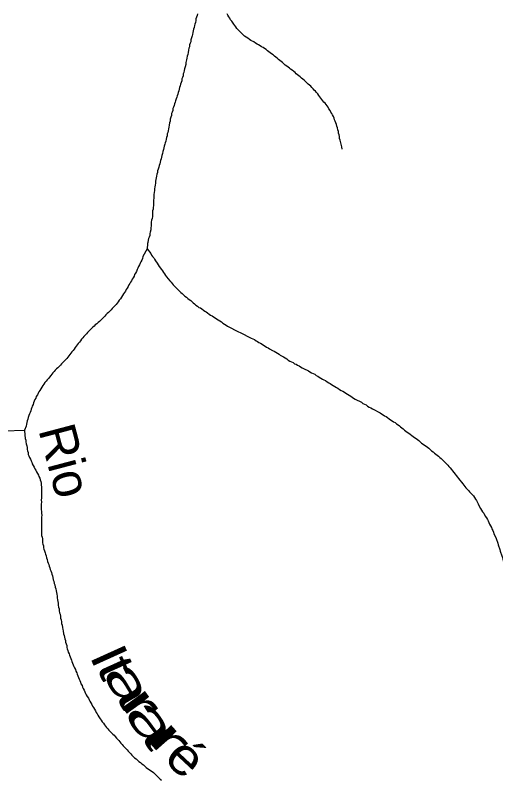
# Model space of a CAD drawing. Extents: x 652.3 to 678, y 7316.9 to 7344.9.
# Drawn here: x 667.998 to 669.444, y 7322.528 to 7324.829 of the extents above; entities that cross this region are included whole.
import ezdxf
from ezdxf.enums import TextEntityAlignment as Align

# ---------------------------------------------------------------- set-up
doc = ezdxf.new("R2010")
doc.units = 0
doc.header["$LTSCALE"] = 0.032
doc.layers.add('61', color=7, linetype='Continuous')
doc.layers.add('7', color=7, linetype='Continuous', lineweight=25)

msp = doc.modelspace()

# ---------------------------------------------------------------- linework, layer by layer
at = {"layer": '7'}
for points in [[(668.5465, 7324.8333), (668.5449, 7324.8285), (668.5433, 7324.8238), (668.5417, 7324.819), (668.5409, 7324.8134), (668.5401, 7324.8078), (668.5385, 7324.8031), (668.5369, 7324.7983), (668.5361, 7324.7927), (668.5345, 7324.788), (668.5337, 7324.7824), (668.5322, 7324.7776), (668.5314, 7324.772), (668.5298, 7324.7673), (668.5282, 7324.7617), (668.5266, 7324.7553), (668.5258, 7324.7498), (668.5242, 7324.745), (668.5226, 7324.7402), (668.5218, 7324.7346), (668.5202, 7324.7299), (668.5194, 7324.7243), (668.5178, 7324.7171), (668.517, 7324.7116), (668.5154, 7324.706), (668.5139, 7324.7004), (668.5131, 7324.6949), (668.5115, 7324.6869), (668.5107, 7324.6813), (668.5091, 7324.6742), (668.5075, 7324.6686), (668.5059, 7324.663), (668.5051, 7324.6575), (668.5035, 7324.6527), (668.5027, 7324.6471), (668.5011, 7324.6423), (668.4995, 7324.6376), (668.4987, 7324.632), (668.4971, 7324.6272), (668.4955, 7324.6224), (668.494, 7324.6169), (668.4924, 7324.6121), (668.4908, 7324.6073), (668.49, 7324.6018), (668.4884, 7324.597), (668.4868, 7324.5922), (668.4852, 7324.5874), (668.4836, 7324.5827), (668.482, 7324.5779), (668.4804, 7324.5723), (668.4788, 7324.5675), (668.4772, 7324.5628), (668.4757, 7324.558), (668.4741, 7324.5532), (668.4725, 7324.5484), (668.4717, 7324.5429), (668.4701, 7324.5381), (668.4685, 7324.5333), (668.4677, 7324.5278), (668.4661, 7324.5222), (668.4645, 7324.5166), (668.4637, 7324.5111), (668.4621, 7324.5055), (668.4613, 7324.4991), (668.4597, 7324.4927), (668.4589, 7324.4872), (668.4582, 7324.4816), (668.4566, 7324.4768)], [(668.9815, 7324.4261), (668.9814, 7324.4268), (668.9801, 7324.4331), (668.9769, 7324.449), (668.9753, 7324.4538), (668.9738, 7324.4585), (668.9738, 7324.4641), (668.9722, 7324.4697), (668.9706, 7324.4744), (668.9706, 7324.48), (668.969, 7324.4848), (668.9674, 7324.4904), (668.9658, 7324.4959), (668.9642, 7324.5007), (668.961, 7324.5103), (668.9586, 7324.515), (668.957, 7324.5198), (668.9555, 7324.5246), (668.9523, 7324.5294), (668.9507, 7324.5341), (668.9475, 7324.5381), (668.9451, 7324.5429), (668.9419, 7324.5477), (668.9395, 7324.5524), (668.93, 7324.5644), (668.9268, 7324.5683), (668.9109, 7324.5882), (668.9085, 7324.593), (668.9045, 7324.597), (668.9014, 7324.601), (668.8974, 7324.6041), (668.8942, 7324.6081), (668.8902, 7324.6121), (668.887, 7324.6161), (668.883, 7324.6193), (668.8791, 7324.6224), (668.8751, 7324.6264), (668.8711, 7324.6296), (668.8671, 7324.6336), (668.8632, 7324.6368), (668.8592, 7324.64), (668.8552, 7324.6439), (668.8512, 7324.6471), (668.8472, 7324.6503), (668.8433, 7324.6535), (668.8401, 7324.6575), (668.8361, 7324.6606), (668.8313, 7324.6638), (668.8266, 7324.667), (668.8226, 7324.6702), (668.8186, 7324.6734), (668.8146, 7324.6766), (668.8098, 7324.6797), (668.8059, 7324.6829), (668.8019, 7324.6869), (668.7979, 7324.6901), (668.7939, 7324.6933), (668.79, 7324.6964), (668.786, 7324.7004), (668.782, 7324.7036), (668.778, 7324.7068), (668.774, 7324.71), (668.7693, 7324.7132), (668.7653, 7324.7163), (668.7613, 7324.7195), (668.7565, 7324.7227), (668.7526, 7324.7259), (668.7478, 7324.7291), (668.7438, 7324.7323), (668.739, 7324.7346), (668.7351, 7324.7378), (668.7303, 7324.7402), (668.7255, 7324.7426), (668.7207, 7324.7458), (668.716, 7324.749), (668.7064, 7324.7537), (668.7024, 7324.7569), (668.6977, 7324.7601), (668.6929, 7324.7633), (668.6881, 7324.7665), (668.6801, 7324.7744), (668.6762, 7324.7776), (668.6722, 7324.7816), (668.669, 7324.7856), (668.665, 7324.7895), (668.6618, 7324.7943), (668.6555, 7324.8023), (668.6491, 7324.8118), (668.6459, 7324.8158), (668.6435, 7324.8206), (668.6404, 7324.8246), (668.638, 7324.8293), (668.6356, 7324.8341)], [(668.4566, 7324.4768), (668.455, 7324.4721), (668.455, 7324.4665), (668.4534, 7324.4617), (668.4518, 7324.4561), (668.451, 7324.4506), (668.4494, 7324.4458), (668.4478, 7324.441), (668.4462, 7324.4355), (668.4454, 7324.4299), (668.4438, 7324.4251), (668.4422, 7324.4195), (668.4406, 7324.4132), (668.4391, 7324.4076), (668.4383, 7324.402), (668.4367, 7324.3973), (668.4351, 7324.3925), (668.4343, 7324.3869), (668.4327, 7324.3821), (668.4311, 7324.3774), (668.4295, 7324.3718), (668.4279, 7324.3662), (668.4263, 7324.3615), (668.4255, 7324.3559), (668.4239, 7324.3511), (668.4231, 7324.3455), (668.4223, 7324.34), (668.4208, 7324.3352), (668.42, 7324.3296), (668.42, 7324.3241), (668.4184, 7324.3185), (668.4176, 7324.3129), (668.4168, 7324.3074), (668.4168, 7324.3018), (668.416, 7324.2962), (668.4152, 7324.2898), (668.4144, 7324.2843), (668.4144, 7324.2787), (668.4136, 7324.2731), (668.4136, 7324.2676), (668.4136, 7324.262), (668.4136, 7324.2564), (668.4128, 7324.2509), (668.4128, 7324.2453), (668.4112, 7324.2405), (668.4112, 7324.2349), (668.4104, 7324.2294), (668.4104, 7324.2238), (668.4096, 7324.2174), (668.408, 7324.2127), (668.4072, 7324.2063), (668.4072, 7324.2007), (668.4072, 7324.1952), (668.4056, 7324.1896), (668.4056, 7324.184), (668.404, 7324.1769), (668.4025, 7324.1721), (668.4025, 7324.1665), (668.4009, 7324.1617), (668.3993, 7324.157), (668.3977, 7324.1522), (668.3969, 7324.1458), (668.3957, 7324.1422)], [(668.3943, 7324.1264), (668.3818, 7324.1029), (668.381, 7324.0973), (668.3786, 7324.0925), (668.3762, 7324.0877), (668.3738, 7324.083), (668.3714, 7324.0782), (668.369, 7324.0734), (668.3666, 7324.0686), (668.3643, 7324.0639), (668.3627, 7324.0583), (668.3595, 7324.0535), (668.3571, 7324.0488), (668.3555, 7324.044), (668.3531, 7324.0392), (668.3499, 7324.0352), (668.3476, 7324.0305), (668.3444, 7324.0265), (668.3428, 7324.0217), (668.3396, 7324.0177), (668.3372, 7324.0129), (668.3348, 7324.0082), (668.3316, 7324.0042), (668.33, 7323.9994), (668.3269, 7323.9954), (668.3237, 7323.9907), (668.3205, 7323.9859), (668.3173, 7323.9811), (668.3141, 7323.9763), (668.3109, 7323.9716), (668.3078, 7323.9668), (668.3046, 7323.9628), (668.3014, 7323.9588), (668.2974, 7323.9549), (668.2934, 7323.9509), (668.2895, 7323.9469), (668.2863, 7323.9429), (668.2823, 7323.939)], [(668.3957, 7324.1422), (668.3953, 7324.1411), (668.3943, 7324.1264)], [(668.3943, 7324.1264), (668.4056, 7324.1124), (668.408, 7324.1076), (668.4112, 7324.1037), (668.4144, 7324.0997), (668.4168, 7324.0949), (668.42, 7324.0901), (668.4247, 7324.083), (668.4311, 7324.0734), (668.4375, 7324.0639), (668.4406, 7324.0599), (668.4438, 7324.0551), (668.447, 7324.0511), (668.4502, 7324.0464), (668.4534, 7324.0424), (668.4629, 7324.0305), (668.4669, 7324.0265), (668.4733, 7324.0185), (668.4772, 7324.0145), (668.4804, 7324.0106), (668.4844, 7324.0066), (668.4884, 7324.0026), (668.4924, 7323.9986), (668.4963, 7323.9946), (668.5003, 7323.9915), (668.5043, 7323.9883), (668.5083, 7323.9843), (668.5131, 7323.9811), (668.517, 7323.9771), (668.521, 7323.974), (668.5258, 7323.9708), (668.5298, 7323.9668), (668.5337, 7323.9636), (668.5377, 7323.9604), (668.5417, 7323.9573), (668.5465, 7323.9541), (668.5505, 7323.9501), (668.5552, 7323.9485), (668.5592, 7323.9453), (668.564, 7323.9421), (668.568, 7323.939), (668.5727, 7323.9366), (668.5767, 7323.9334), (668.5815, 7323.9302), (668.5855, 7323.927), (668.5902, 7323.9246), (668.5942, 7323.9214), (668.599, 7323.9191), (668.6038, 7323.9159), (668.6085, 7323.9127), (668.6133, 7323.9095), (668.6181, 7323.9063), (668.6229, 7323.9031), (668.6276, 7323.9), (668.6324, 7323.8968), (668.6364, 7323.8936), (668.6698, 7323.8769), (668.6746, 7323.8745), (668.708, 7323.8578), (668.7128, 7323.8554), (668.7175, 7323.853), (668.7223, 7323.8498), (668.7271, 7323.8474), (668.7311, 7323.8443), (668.7358, 7323.8427), (668.7406, 7323.8395), (668.7446, 7323.8363), (668.7494, 7323.8339), (668.7541, 7323.8307), (668.7589, 7323.8284), (668.7629, 7323.8252), (668.7724, 7323.8204), (668.7772, 7323.8188), (668.782, 7323.8156), (668.7868, 7323.8124), (668.7915, 7323.8093), (668.7955, 7323.8061), (668.8051, 7323.8013), (668.8098, 7323.7981), (668.8146, 7323.7949), (668.8194, 7323.7917), (668.8242, 7323.7886), (668.8337, 7323.7838), (668.8385, 7323.7806), (668.8433, 7323.779), (668.8472, 7323.7758), (668.852, 7323.7742), (668.856, 7323.7711), (668.8608, 7323.7687), (668.8655, 7323.7663), (668.8799, 7323.7591), (668.8846, 7323.7559), (668.8894, 7323.7536), (668.8942, 7323.7512), (668.899, 7323.7488), (668.9037, 7323.7456), (668.9085, 7323.7432), (668.9125, 7323.74), (668.9173, 7323.7376), (668.922, 7323.7345), (668.9268, 7323.7321)], [(668.2823, 7323.939), (668.2783, 7323.935), (668.2743, 7323.9318), (668.2704, 7323.9278), (668.2672, 7323.9238), (668.2632, 7323.9199), (668.2592, 7323.9159), (668.2553, 7323.9119), (668.2513, 7323.9079), (668.2473, 7323.9047), (668.2433, 7323.9008), (668.2385, 7323.8976), (668.2354, 7323.8936), (668.2314, 7323.8904), (668.2274, 7323.8864), (668.2234, 7323.8825), (668.2194, 7323.8785), (668.2155, 7323.8745), (668.2123, 7323.8705), (668.2083, 7323.8665), (668.2043, 7323.8626), (668.2011, 7323.8586), (668.1972, 7323.8546), (668.194, 7323.8498), (668.1908, 7323.8451), (668.1876, 7323.8411), (668.1844, 7323.8371), (668.1813, 7323.8331), (668.1781, 7323.8291), (668.1749, 7323.8244), (668.1717, 7323.8204), (668.1685, 7323.8164), (668.1653, 7323.8124), (668.1622, 7323.8085), (668.159, 7323.8045), (668.1558, 7323.8005), (668.1526, 7323.7965), (668.1486, 7323.7925), (668.1454, 7323.7886), (668.1415, 7323.7846), (668.1375, 7323.7806), (668.1335, 7323.7766), (668.1295, 7323.7727), (668.1256, 7323.7687), (668.1224, 7323.7647), (668.1184, 7323.7607), (668.1152, 7323.7567), (668.1112, 7323.7528), (668.108, 7323.7488), (668.1049, 7323.7448), (668.1009, 7323.74), (668.0977, 7323.7361), (668.0937, 7323.7321), (668.0905, 7323.7281), (668.0866, 7323.7241), (668.0834, 7323.7193), (668.081, 7323.7146), (668.0778, 7323.7098), (668.0746, 7323.705), (668.0722, 7323.7002), (668.0691, 7323.6963), (668.0667, 7323.6915), (668.0643, 7323.6867), (668.0611, 7323.6819), (668.0595, 7323.6772), (668.0571, 7323.6724), (668.0547, 7323.6676), (668.0531, 7323.6628), (668.0516, 7323.6581), (668.0492, 7323.6533), (668.0476, 7323.6485), (668.046, 7323.6438), (668.0444, 7323.639), (668.0428, 7323.6342), (668.0412, 7323.6294), (668.0388, 7323.6247), (668.0372, 7323.6191), (668.0356, 7323.6135), (668.0341, 7323.6087), (668.0325, 7323.604), (668.0317, 7323.5984), (668.0309, 7323.5928), (668.0253, 7323.5801)], [(668.9268, 7323.7321), (668.9316, 7323.7297), (668.9364, 7323.7265), (668.9411, 7323.7233), (668.9459, 7323.7209), (668.9499, 7323.7177), (668.9547, 7323.7154), (668.9594, 7323.7122), (668.9642, 7323.709), (668.969, 7323.7066), (668.9738, 7323.7034), (668.9785, 7323.7002), (668.9833, 7323.6979), (668.9881, 7323.6947), (668.9929, 7323.6923), (668.9976, 7323.6891), (669.0024, 7323.6859), (669.0072, 7323.6827), (669.012, 7323.6804), (669.0159, 7323.6772), (669.0207, 7323.674), (669.0398, 7323.6644), (669.0438, 7323.6613), (669.0533, 7323.6565), (669.0581, 7323.6533), (669.0629, 7323.6501), (669.0676, 7323.6477), (669.0724, 7323.6445), (669.0963, 7323.6326), (669.1003, 7323.6294), (669.105, 7323.627), (669.109, 7323.6239), (669.1138, 7323.6215), (669.1178, 7323.6183), (669.1226, 7323.6151), (669.1273, 7323.6119), (669.1321, 7323.6087), (669.1361, 7323.6056), (669.1409, 7323.6032), (669.1448, 7323.6), (669.1496, 7323.5968), (669.1536, 7323.5936), (669.1576, 7323.5904), (669.1615, 7323.5873), (669.1655, 7323.5841), (669.1695, 7323.5809), (669.1735, 7323.5777), (669.1775, 7323.5745), (669.1822, 7323.5713), (669.1862, 7323.5682), (669.191, 7323.565), (669.195, 7323.5618), (669.1997, 7323.5586), (669.2045, 7323.5554), (669.2085, 7323.5522), (669.2125, 7323.5491), (669.2164, 7323.5459), (669.2204, 7323.5419), (669.2252, 7323.5387), (669.2292, 7323.5355), (669.2339, 7323.5324), (669.2379, 7323.5292), (669.2419, 7323.526), (669.2459, 7323.522), (669.2507, 7323.5188), (669.2554, 7323.5156), (669.2594, 7323.5117), (669.2634, 7323.5085), (669.2674, 7323.5053), (669.2713, 7323.5021), (669.2753, 7323.4981), (669.2793, 7323.495), (669.2992, 7323.4751), (669.3024, 7323.4711), (669.3064, 7323.4671), (669.3286, 7323.4393), (669.3318, 7323.4353), (669.3445, 7323.4194), (669.3477, 7323.4146), (669.3541, 7323.4066), (669.3581, 7323.4027), (669.3613, 7323.3987), (669.3652, 7323.3947), (669.3684, 7323.3907), (669.3764, 7323.3828), (669.3796, 7323.378), (669.3827, 7323.3732), (669.3859, 7323.3684), (669.3907, 7323.3589), (669.3931, 7323.3541), (669.3979, 7323.3446), (669.401, 7323.3398), (669.4042, 7323.335), (669.4074, 7323.331), (669.4122, 7323.3215), (669.4154, 7323.3167), (669.4185, 7323.3119), (669.4209, 7323.3072), (669.4225, 7323.3024), (669.4249, 7323.2976), (669.4281, 7323.2929)], [(667.894, 7323.5833), (667.9004, 7323.5833), (667.9051, 7323.5817), (667.9107, 7323.5817), (667.9163, 7323.5809), (667.9219, 7323.5801), (667.9274, 7323.5793), (667.9386, 7323.5793), (667.9441, 7323.5801), (667.9537, 7323.5785), (667.964, 7323.5785), (668.0253, 7323.5801)], [(668.0253, 7323.5801), (668.0253, 7323.5785), (668.0277, 7323.5554), (668.0293, 7323.5507), (668.0301, 7323.5451), (668.0309, 7323.5395), (668.0325, 7323.5339), (668.0333, 7323.5284), (668.0333, 7323.5228), (668.0348, 7323.518), (668.0364, 7323.5133), (668.0372, 7323.5077), (668.0388, 7323.5029), (668.0412, 7323.4981), (668.0436, 7323.4934), (668.046, 7323.4886), (668.0476, 7323.4838), (668.0492, 7323.479), (668.0516, 7323.4743)], [(668.0516, 7323.4743), (668.0547, 7323.4695), (668.0571, 7323.4647), (668.0595, 7323.4599), (668.0619, 7323.4552), (668.0651, 7323.4504), (668.0675, 7323.4456), (668.0691, 7323.4408), (668.0714, 7323.4361), (668.073, 7323.4313), (668.0746, 7323.4265), (668.0762, 7323.421), (668.0762, 7323.4154), (668.077, 7323.4098), (668.077, 7323.4042), (668.077, 7323.3987), (668.077, 7323.3931), (668.077, 7323.3875), (668.077, 7323.382), (668.077, 7323.3764), (668.0762, 7323.3708), (668.077, 7323.3637), (668.0762, 7323.3581), (668.0762, 7323.3525), (668.0762, 7323.347), (668.0762, 7323.3414), (668.077, 7323.3358), (668.077, 7323.3302), (668.0778, 7323.3247), (668.077, 7323.3191), (668.077, 7323.3135), (668.077, 7323.308), (668.077, 7323.3024), (668.077, 7323.2968), (668.077, 7323.2913), (668.077, 7323.2857), (668.077, 7323.2801), (668.077, 7323.2746), (668.077, 7323.269), (668.077, 7323.2634), (668.0786, 7323.2586), (668.0794, 7323.2531), (668.0794, 7323.2475), (668.0794, 7323.2419), (668.081, 7323.2372), (668.0826, 7323.2324), (668.0826, 7323.2268), (668.0842, 7323.222), (668.0858, 7323.2173), (668.0874, 7323.2117), (668.089, 7323.2069), (668.0905, 7323.2021), (668.0921, 7323.1966), (668.0937, 7323.191), (668.0953, 7323.1854), (668.0969, 7323.1807), (668.0985, 7323.1759), (668.1001, 7323.1711), (668.1017, 7323.1663), (668.1033, 7323.1616), (668.1049, 7323.1568), (668.1065, 7323.152), (668.108, 7323.1472), (668.1096, 7323.1417), (668.1112, 7323.1369), (668.112, 7323.1305), (668.1136, 7323.1258), (668.1152, 7323.1194), (668.1168, 7323.1146), (668.1184, 7323.1083), (668.12, 7323.1035), (668.1208, 7323.0971), (668.1216, 7323.0915), (668.1232, 7323.0868), (668.124, 7323.0812), (668.124, 7323.0756), (668.1248, 7323.0701), (668.1264, 7323.0653), (668.1271, 7323.0597), (668.1271, 7323.0541), (668.1279, 7323.0478), (668.1295, 7323.043), (668.1303, 7323.0366), (668.1311, 7323.0311), (668.1327, 7323.0263), (668.1335, 7323.0199), (668.1343, 7323.0144), (668.1359, 7323.0096), (668.1367, 7323.004), (668.1375, 7322.9984), (668.1391, 7322.9937), (668.1399, 7322.9865), (668.1407, 7322.9809), (668.1423, 7322.9762), (668.1431, 7322.9674), (668.1447, 7322.9626), (668.1462, 7322.9579), (668.147, 7322.9523), (668.1486, 7322.9475), (668.1494, 7322.942), (668.151, 7322.9372)], [(669.4281, 7323.2929), (669.4305, 7323.2881), (669.4321, 7323.2833), (669.4345, 7323.2785), (669.4368, 7323.2738), (669.4384, 7323.269), (669.4432, 7323.2594), (669.4448, 7323.2547), (669.4496, 7323.2403), (669.4512, 7323.2356), (669.4559, 7323.2212), (669.4575, 7323.2165), (669.4623, 7323.2021), (669.4639, 7323.1974), (669.4655, 7323.1918), (669.4679, 7323.1815), (669.468, 7323.1811)], [(668.151, 7322.9372), (668.1526, 7322.9324), (668.1526, 7322.9268), (668.1542, 7322.9221), (668.1558, 7322.9173), (668.1574, 7322.9125), (668.1598, 7322.9077), (668.1614, 7322.903), (668.163, 7322.8982), (668.1653, 7322.8934), (668.1669, 7322.8886), (668.1685, 7322.8839), (668.1701, 7322.8791), (668.1725, 7322.8743), (668.1741, 7322.8695), (668.1765, 7322.8648), (668.1789, 7322.86), (668.1805, 7322.8552), (668.1828, 7322.8504), (668.1844, 7322.8457), (668.186, 7322.8409), (668.1884, 7322.8361), (668.19, 7322.8314), (668.1924, 7322.8266), (668.194, 7322.8218), (668.1956, 7322.817), (668.1988, 7322.8123), (668.2003, 7322.8075), (668.2019, 7322.8027), (668.2051, 7322.7979), (668.2075, 7322.7932), (668.2091, 7322.7884), (668.2115, 7322.7836), (668.2147, 7322.7788), (668.2179, 7322.7741), (668.2202, 7322.7693), (668.2226, 7322.7645), (668.225, 7322.7597), (668.2282, 7322.755), (668.2306, 7322.7502), (668.2338, 7322.7454), (668.2362, 7322.7406), (668.2393, 7322.7359), (668.2409, 7322.7311), (668.2441, 7322.7271), (668.2465, 7322.7223), (668.2497, 7322.7176), (668.2529, 7322.712), (668.256, 7322.7072), (668.2592, 7322.7025), (668.2632, 7322.6985), (668.2664, 7322.6937), (668.2696, 7322.6897), (668.2728, 7322.6857), (668.2767, 7322.6818), (668.2799, 7322.6778), (668.2839, 7322.6738), (668.2879, 7322.6698), (668.2911, 7322.6658), (668.295, 7322.6627), (668.299, 7322.6587), (668.3022, 7322.6539), (668.3062, 7322.6499), (668.3094, 7322.646), (668.3125, 7322.642), (668.3157, 7322.638), (668.3197, 7322.634), (668.3229, 7322.63), (668.3269, 7322.6261), (668.3308, 7322.6221), (668.3348, 7322.6181), (668.338, 7322.6141), (668.3412, 7322.6102), (668.3452, 7322.6062), (668.3491, 7322.6022), (668.3531, 7322.5982), (668.3571, 7322.5942), (668.3619, 7322.5911), (668.3659, 7322.5871), (668.3698, 7322.5831), (668.3746, 7322.5799), (668.3786, 7322.5759), (668.3834, 7322.5728), (668.3881, 7322.5696), (668.3921, 7322.5656), (668.3961, 7322.5624), (668.4009, 7322.5592), (668.4048, 7322.556), (668.4096, 7322.5529), (668.4136, 7322.5497), (668.4176, 7322.5465), (668.4216, 7322.5425), (668.4255, 7322.5385), (668.4295, 7322.5346), (668.4335, 7322.5306), (668.4375, 7322.5274)]]:
    msp.add_lwpolyline(points, dxfattribs=at)

# ---------------------------------------------------------------- texts
at = {"layer": '61'}
msp.add_text('Rio', height=0.11, rotation=284.828, dxfattribs=at).set_placement((668.0952, 7323.475), align=Align.CENTER)
for s, rotation, width, p in [('I', 294.345, 1.2, (668.2303, 7322.8791)), ('t', 294.345, 1.3, (668.2521, 7322.8446)), ('a', 300.076, 1.6, (668.2918, 7322.7911)), ('r', 305.806, 1.8, (668.3349, 7322.7249)), ('a', 305.806, 1.75, (668.3645, 7322.6692)), ('r', 311.537, 2.05, (668.4236, 7322.6146)), ('é', 316.926, 1.15, (668.475, 7322.5562))]:
    msp.add_text(s, height=0.11, rotation=rotation, dxfattribs=dict(at, width=width)).set_placement(p, align=Align.CENTER)

doc.saveas('drawing.dxf')
